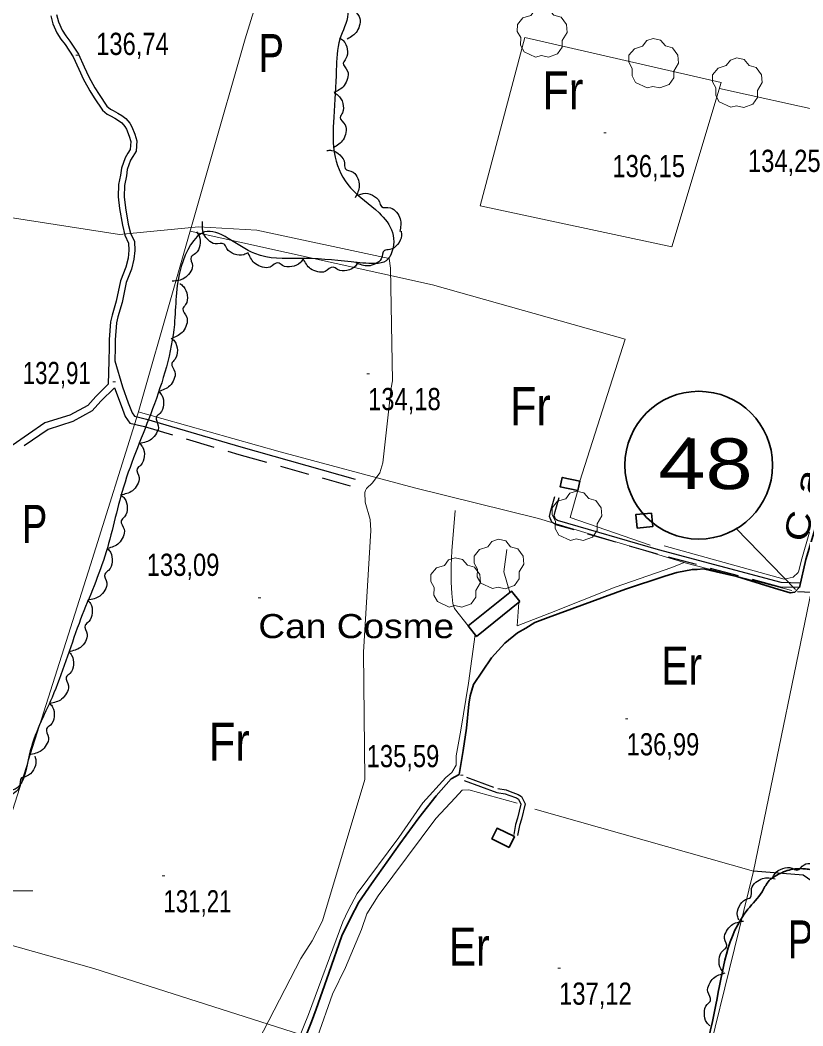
# Model space of a CAD drawing. Extents: x 483843 to 488449, y 4381269 to 4384483.
# Drawn here: x 486520 to 486828.4, y 4383446.8 to 4383843 of the extents above; entities that cross this region are included whole.
import ezdxf
from ezdxf.enums import TextEntityAlignment as Align

# ---------------------------------------------------------------- set-up
doc = ezdxf.new("R2010")
doc.units = 0
doc.header["$LTSCALE"] = 3.8
doc.linetypes.add('LONG_DASHED', pattern=[7.5, 6, -1.5])
doc.linetypes.add('MEDIUM_DASHED', pattern=[4.5, 3, -1.5])
for name, color, linetype, lineweight in [('1', 7, 'Continuous', 13), ('13', 7, 'Continuous', 35), ('25', 7, 'LONG_DASHED', 25), ('27', 7, 'Continuous', 25), ('29', 7, 'Continuous', 13), ('38', 7, 'Continuous', 25), ('47', 7, 'Continuous', 35), ('51', 7, 'Continuous', 13), ('6', 7, 'Continuous', 35), ('7', 7, 'Continuous', 13), ('9', 7, 'Continuous', 13)]:
    doc.layers.add(name, color=color, linetype=linetype, lineweight=lineweight)
doc.layers.add('31', color=7, linetype='Continuous')
doc.layers.add('5', color=7, linetype='Continuous')

msp = doc.modelspace()

# ---------------------------------------------------------------- linework, layer by layer
at = {"layer": '1'}
msp.add_line((486475, 4383500), (486525, 4383500), dxfattribs=at)
at = {"layer": '13'}
msp.add_spline([(486780.88, 4383404.79), (486794.13, 4383455.03), (486806.75, 4383492.74), (486812.33, 4383499.64), (486814.71, 4383503.51), (486819.41, 4383506.81), (486825.21, 4383508.61), (486829.49, 4383508.62), (486831.66, 4383508.22), (486834.79, 4383506.67), (486839.23, 4383502.48), (486841.25, 4383491.57), (486838.33, 4383465.65), (486835.59, 4383431.7), (486834, 4383420.31), (486833.25, 4383414.77), (486832.97, 4383406.37), (486832.3, 4383401.5), (486829.47, 4383397.12), (486823.83, 4383396.67), (486809.94, 4383396.27), (486802.97, 4383396.6), (486796, 4383397.37), (486791.44, 4383398.19), (486788.79, 4383396.8), (486785.88, 4383392.64), (486784.6, 4383386.95), (486784.53, 4383376.98), (486784.84, 4383372.17), (486782.2, 4383361.03), (486774.71, 4383351.45), (486769.08, 4383335.85), (486761.59, 4383315.77), (486757.7, 4383301.05), (486738.21, 4383291.87), (486723.87, 4383286.22), (486684.72, 4383277.1), (486662.99, 4383268.56), (486648.14, 4383263.67), (486639.3, 4383259.75), (486632.91, 4383279.8), (486638.33, 4383280.62), (486654.82, 4383284.96), (486667.34, 4383289.06), (486684.49, 4383297.14), (486691.09, 4383302.53), (486696.41, 4383307.18), (486694.82, 4383316.43), (486684.24, 4383321.46), (486669.01, 4383321.68), (486655.38, 4383318.57), (486643.48, 4383310.34), (486629.22, 4383315.27), (486629.5, 4383324.04), (486622.3, 4383324.82), (486616.85, 4383326.7), (486612.21, 4383337.87), (486614.37, 4383347.45), (486644.42, 4383349.27), (486649.2, 4383384.92), (486651.66, 4383388.63), (486652.89, 4383395.9), (486652.14, 4383401.38), (486671.78, 4383415.81), (486678.55, 4383411.44), (486675.33, 4383401.28), (486669.84, 4383395.35), (486659.1, 4383373.67), (486670.12, 4383362.71), (486675.25, 4383359.48), (486683.36, 4383359.82), (486702.12, 4383364.88), (486729.49, 4383379.19), (486744.12, 4383389.71), (486750.48, 4383393.52), (486749.77, 4383396.53), (486731.96, 4383399.94), (486712.51, 4383419.8), (486725.33, 4383419.24), (486752.3, 4383411.05), (486765.39, 4383408.24), (486770.85, 4383407.04), (486780.7, 4383403.07)], degree=3, dxfattribs=at)
at = {"layer": '25'}
msp.add_lwpolyline([(486832.6, 4383402.29), (486838.74, 4383441.93), (486842.07, 4383475.8), (486843.74, 4383492.36), (486842.37, 4383496.58), (486828.55, 4383506.16), (486808.99, 4383507.79)], dxfattribs=at)
at = {"layer": '27'}
for points in [[(486610.86, 4384044.96), (486626.92, 4384050.28), (486637.16, 4384047.74), (486652.05, 4384044.37), (486668.53, 4384042.49), (486656.8, 4383988.7), (486633.28, 4383928.86), (486626.29, 4383912.38), (486620.95, 4383890.47), (486618.98, 4383873.39), (486617.47, 4383861.93), (486622.54, 4383859.83), (486631.45, 4383858.8), (486644.63, 4383856.29), (486649.12, 4383845.49), (486645.98, 4383835.48), (486644.53, 4383823.42), (486643.59, 4383804.83), (486644.04, 4383789.06), (486650.17, 4383776.97), (486661.43, 4383767.05), (486666.65, 4383759.32), (486665.61, 4383749.81), (486664.24, 4383748.18), (486659.87, 4383747.12), (486650.35, 4383747.78), (486629.58, 4383749.13), (486612.5, 4383751.02), (486592.66, 4383759.56), (486583.46, 4383745.88), (486580.74, 4383723.11), (486572.16, 4383689.84), (486560.68, 4383659.02), (486553.32, 4383631.81), (486543.18, 4383605.32), (486532.56, 4383576.21), (486523.53, 4383553.45), (486518.77, 4383540.54), (486501.4, 4383543.49), (486476.15, 4383556.3), (486468.29, 4383557.62), (486465.07, 4383557.96), (486462.29, 4383558.08), (486460.26, 4383557.81), (486439.29, 4383544.45), (486415.17, 4383526.49), (486391.53, 4383510.54), (486385.69, 4383506.57), (486377.62, 4383503.39), (486371.16, 4383503.41), (486344.21, 4383501.99), (486329.53, 4383482.99), (486328.89, 4383480.37), (486326.87, 4383475.75), (486312.85, 4383471.45), (486300.33, 4383482.51), (486290.76, 4383490.08), (486283.31, 4383493.56), (486272.61, 4383495.89), (486284, 4383520.94), (486252.05, 4383537.68), (486229.62, 4383543.55), (486216.83, 4383551.46), (486203.95, 4383558.48), (486174.8, 4383524.83), (486205.26, 4383519.21), (486220.9, 4383511.34), (486230.24, 4383508.13), (486241.13, 4383503.92), (486264.65, 4383495.7), (486250.48, 4383465.06), (486236.28, 4383432.55), (486231.27, 4383423.25), (486225.77, 4383410.64), (486214.94, 4383382.73), (486214.23, 4383380.42), (486219.38, 4383373.59), (486258.75, 4383355.69), (486297.13, 4383332.33), (486352.51, 4383306.4), (486336.13, 4383294.48), (486320.46, 4383268.89), (486317.3, 4383262.94), (486310.85, 4383257.93), (486295.11, 4383254.25), (486285.76, 4383251.31), (486282.23, 4383245.35), (486279.78, 4383236.83), (486280.35, 4383218.97), (486309.23, 4383192.29), (486315, 4383181.33)], [(486649.41, 4383857.19), (486650.91, 4383856.25), (486652.77, 4383852.94), (486652.57, 4383849.26), (486651.66, 4383847.42), (486653.56, 4383844.41), (486653.78, 4383841.44), (486652.73, 4383838.6), (486648.87, 4383835.5)], [(486645.84, 4383836.01), (486647.27, 4383834.96), (486648.86, 4383831.52), (486648.37, 4383827.86), (486647.31, 4383826.1), (486648.97, 4383822.95), (486648.96, 4383819.97), (486647.69, 4383817.22), (486643.59, 4383814.43)], [(486643.69, 4383814.41), (486645.21, 4383813.49), (486647.12, 4383810.21), (486646.97, 4383806.52), (486646.08, 4383804.67), (486648.02, 4383801.69), (486648.29, 4383798.72), (486647.27, 4383795.87), (486643.45, 4383792.71)], [(486640.88, 4383791.66), (486642.65, 4383791.67), (486645.99, 4383789.87), (486647.79, 4383786.64), (486648, 4383784.6), (486651.21, 4383783.07), (486652.99, 4383780.67), (486653.62, 4383777.72), (486652.01, 4383773.03)], [(486653.42, 4383774.18), (486655.11, 4383774.72), (486658.83, 4383774), (486661.52, 4383771.47), (486662.33, 4383769.58), (486665.85, 4383769.09), (486668.27, 4383767.34), (486669.75, 4383764.7), (486669.63, 4383759.75)], [(486609.76, 4383751.36), (486608.15, 4383750.6), (486604.37, 4383750.85), (486601.39, 4383753.03), (486600.35, 4383754.8), (486596.79, 4383754.85), (486594.17, 4383756.28), (486592.37, 4383758.71), (486591.88, 4383763.65)], [(486589.51, 4383759.53), (486590.48, 4383758.04), (486590.77, 4383754.26), (486589.03, 4383751), (486587.42, 4383749.73), (486587.86, 4383746.2), (486586.81, 4383743.41), (486584.66, 4383741.28), (486579.84, 4383740.1)], [(486670.09, 4383759.86), (486670.24, 4383758.09), (486668.68, 4383754.62), (486665.59, 4383752.6), (486663.57, 4383752.24), (486662.28, 4383748.93), (486660.02, 4383746.98), (486657.12, 4383746.15), (486652.32, 4383747.41)], [(486631.47, 4383748.95), (486630.43, 4383747.51), (486627, 4383745.89), (486623.33, 4383746.36), (486621.57, 4383747.4), (486618.43, 4383745.73), (486615.45, 4383745.72), (486612.69, 4383746.97), (486609.87, 4383751.05)], [(486653.13, 4383747.6), (486652.13, 4383746.13), (486648.75, 4383744.41), (486645.08, 4383744.76), (486643.28, 4383745.74), (486640.2, 4383743.97), (486637.21, 4383743.86), (486634.42, 4383745.03), (486631.48, 4383749.02)], [(486582.91, 4383739.18), (486584.3, 4383738.08), (486585.79, 4383734.59), (486585.19, 4383730.95), (486584.08, 4383729.22), (486585.63, 4383726.03), (486585.53, 4383723.04), (486584.18, 4383720.34), (486580, 4383717.68)], [(486579.48, 4383717.77), (486580.77, 4383716.54), (486581.91, 4383712.93), (486580.96, 4383709.36), (486579.69, 4383707.75), (486580.93, 4383704.42), (486580.54, 4383701.46), (486578.93, 4383698.9), (486574.51, 4383696.65)], [(486574.67, 4383696.57), (486575.79, 4383695.19), (486576.47, 4383691.46), (486575.07, 4383688.04), (486573.61, 4383686.6), (486574.42, 4383683.14), (486573.66, 4383680.25), (486571.74, 4383677.91), (486567.07, 4383676.24)], [(486567.08, 4383676.24), (486568.2, 4383674.86), (486568.88, 4383671.13), (486567.49, 4383667.71), (486566.03, 4383666.27), (486566.85, 4383662.81), (486566.09, 4383659.92), (486564.18, 4383657.58), (486559.51, 4383655.9)], [(486559.84, 4383655.8), (486561.1, 4383654.54), (486562.16, 4383650.9), (486561.12, 4383647.36), (486559.81, 4383645.77), (486560.98, 4383642.41), (486560.52, 4383639.46), (486558.86, 4383636.94), (486554.38, 4383634.8)], [(486554.45, 4383634.76), (486555.56, 4383633.37), (486556.2, 4383629.64), (486554.78, 4383626.23), (486553.31, 4383624.8), (486554.09, 4383621.33), (486553.31, 4383618.45), (486551.38, 4383616.13), (486546.69, 4383614.49)], [(486546.53, 4383614.56), (486547.66, 4383613.19), (486548.37, 4383609.46), (486547.01, 4383606.03), (486545.56, 4383604.58), (486546.4, 4383601.12), (486545.67, 4383598.23), (486543.78, 4383595.88), (486539.12, 4383594.16)], [(486539.14, 4383594.15), (486540.27, 4383592.78), (486540.97, 4383589.05), (486539.59, 4383585.62), (486538.14, 4383584.18), (486538.97, 4383580.72), (486538.22, 4383577.83), (486536.32, 4383575.48), (486531.66, 4383573.78)], [(486531.69, 4383573.77), (486532.77, 4383572.37), (486533.36, 4383568.62), (486531.88, 4383565.23), (486530.38, 4383563.83), (486531.11, 4383560.35), (486530.28, 4383557.48), (486528.3, 4383555.19), (486523.59, 4383553.64)], [(486525.75, 4383552.98), (486526.16, 4383551.26), (486525.17, 4383547.6), (486522.43, 4383545.11), (486520.5, 4383544.44), (486519.73, 4383540.97), (486517.81, 4383538.69), (486515.07, 4383537.4), (486510.13, 4383537.91)], [(486816.5, 4383505.12), (486817.32, 4383506.7), (486820.46, 4383508.82), (486824.15, 4383508.91), (486826.06, 4383508.15), (486828.9, 4383510.28), (486831.85, 4383510.75), (486834.76, 4383509.93), (486838.17, 4383506.32)], [(486803.18, 4383488.45), (486802.63, 4383490.13), (486803.32, 4383493.86), (486805.84, 4383496.56), (486807.72, 4383497.38), (486808.19, 4383500.91), (486809.93, 4383503.34), (486812.55, 4383504.84), (486817.51, 4383504.74)], [(486797.19, 4383467.85), (486796.08, 4383469.24), (486795.44, 4383472.98), (486796.87, 4383476.38), (486798.35, 4383477.81), (486797.57, 4383481.27), (486798.35, 4383484.15), (486800.29, 4383486.47), (486804.98, 4383488.1)], [(486791.77, 4383446.8), (486790.55, 4383448.09), (486789.58, 4383451.75), (486790.7, 4383455.27), (486792.05, 4383456.82), (486790.97, 4383460.21), (486791.5, 4383463.15), (486793.23, 4383465.63), (486797.76, 4383467.66)]]:
    msp.add_spline(points, degree=3, dxfattribs=at)
at = {"layer": '29'}
for points in [[(486723.1, 4383828.45), (486718.56, 4383830.57), (486717.15, 4383833.11), (486717.25, 4383836.09), (486715.88, 4383838.5), (486715.92, 4383841.25), (486718.08, 4383843.85), (486721.27, 4383844.85), (486722.92, 4383847.04), (486725.49, 4383847.87), (486728.35, 4383847.22), (486730.3, 4383844.95), (486733.11, 4383844.13), (486735.24, 4383841.28), (486735.48, 4383838.15), (486733.6, 4383835), (486733.6, 4383832.32), (486731.78, 4383829.71), (486728.16, 4383828.37), (486725.39, 4383829)], [(486767.04, 4383816.34), (486762.5, 4383818.46), (486761.09, 4383821), (486761.19, 4383823.98), (486759.82, 4383826.39), (486759.86, 4383829.14), (486762.02, 4383831.74), (486765.21, 4383832.74), (486766.86, 4383834.93), (486769.43, 4383835.76), (486772.29, 4383835.11), (486774.24, 4383832.84), (486777.05, 4383832.02), (486779.18, 4383829.17), (486779.42, 4383826.04), (486777.54, 4383822.89), (486777.54, 4383820.21), (486775.72, 4383817.6), (486772.1, 4383816.26), (486769.33, 4383816.89)], [(486800.02, 4383808.67), (486795.48, 4383810.79), (486794.07, 4383813.33), (486794.17, 4383816.31), (486792.8, 4383818.72), (486792.84, 4383821.47), (486795, 4383824.07), (486798.19, 4383825.07), (486799.84, 4383827.26), (486802.41, 4383828.09), (486805.27, 4383827.44), (486807.22, 4383825.17), (486810.03, 4383824.35), (486812.16, 4383821.5), (486812.4, 4383818.37), (486810.52, 4383815.22), (486810.52, 4383812.54), (486808.7, 4383809.93), (486805.08, 4383808.59), (486802.31, 4383809.22)], [(486736.8, 4383638.04), (486732.26, 4383640.16), (486730.85, 4383642.7), (486730.95, 4383645.68), (486729.58, 4383648.09), (486729.62, 4383650.84), (486731.78, 4383653.44), (486734.97, 4383654.44), (486736.62, 4383656.63), (486739.19, 4383657.46), (486742.05, 4383656.81), (486744, 4383654.54), (486746.81, 4383653.72), (486748.94, 4383650.87), (486749.18, 4383647.74), (486747.3, 4383644.59), (486747.3, 4383641.91), (486745.48, 4383639.3), (486741.86, 4383637.96), (486739.09, 4383638.59)], [(486706.06, 4383619.04), (486701.52, 4383621.16), (486700.11, 4383623.7), (486700.21, 4383626.68), (486698.84, 4383629.09), (486698.88, 4383631.84), (486701.04, 4383634.44), (486704.23, 4383635.44), (486705.88, 4383637.63), (486708.45, 4383638.46), (486711.31, 4383637.81), (486713.26, 4383635.54), (486716.07, 4383634.72), (486718.2, 4383631.87), (486718.44, 4383628.74), (486716.56, 4383625.59), (486716.56, 4383622.91), (486714.74, 4383620.3), (486711.12, 4383618.96), (486708.35, 4383619.59)], [(486689, 4383611.79), (486684.46, 4383613.91), (486683.05, 4383616.45), (486683.15, 4383619.43), (486681.78, 4383621.84), (486681.82, 4383624.59), (486683.98, 4383627.19), (486687.17, 4383628.19), (486688.82, 4383630.38), (486691.39, 4383631.21), (486694.25, 4383630.56), (486696.2, 4383628.29), (486699.01, 4383627.47), (486701.14, 4383624.62), (486701.38, 4383621.49), (486699.5, 4383618.34), (486699.5, 4383615.66), (486697.68, 4383613.05), (486694.06, 4383611.71), (486691.29, 4383612.34)]]:
    msp.add_lwpolyline(points, close=True, dxfattribs=at)
at = {"layer": '38', "linetype": 'MEDIUM_DASHED'}
for points in [[(486532.09, 4383844.67), (486532.82, 4383841.57), (486534.42, 4383838), (486536.04, 4383835.44), (486537.68, 4383833.38), (486540.9, 4383828.5), (486543.12, 4383823.68), (486544.95, 4383819.57), (486546.58, 4383816.57), (486547.41, 4383815.1), (486549.13, 4383812.41), (486552.38, 4383807.55), (486554.26, 4383805.99), (486555.54, 4383805.32), (486557.22, 4383804.34), (486558.72, 4383803.46), (486559.99, 4383802.49), (486561.28, 4383801.09), (486561.84, 4383800), (486562.96, 4383797.24), (486563.59, 4383795.17), (486563.36, 4383792.08), (486562.44, 4383790.56), (486561.3, 4383788.81), (486559.88, 4383784.68), (486559.53, 4383781.97), (486558.79, 4383778.18), (486558.56, 4383773.35), (486559.11, 4383768.78), (486560.24, 4383762.16), (486561.27, 4383758.23), (486562.67, 4383755.19), (486562.76, 4383752.35), (486562.5, 4383749.22), (486561.6, 4383745.64), (486559.56, 4383740.25), (486557.86, 4383732.28), (486556.2, 4383726.75), (486555.61, 4383724.08), (486555.06, 4383717.22), (486555.01, 4383714.03), (486554.93, 4383708.78)], [(486557.17, 4383698.1), (486551.77, 4383692.87), (486548.32, 4383689.04), (486540.68, 4383684.84), (486530.98, 4383681.78), (486518.03, 4383672.9)], [(486557.17, 4383698.1), (486559.72, 4383691.19), (486561.36, 4383686.83), (486563.16, 4383684.24), (486569.01, 4383682.87), (486606.12, 4383671.91), (486651.11, 4383659.25)], [(486826.89, 4383619.48), (486819.56, 4383619.66), (486771.09, 4383632.63), (486731.06, 4383644.22), (486729.54, 4383645.17), (486728.53, 4383647.51), (486729.04, 4383649.88), (486730.63, 4383655.39)], [(486695.86, 4383544.81), (486708.16, 4383540.25), (486711.53, 4383539.75), (486713.12, 4383539.15), (486716.2, 4383538), (486717.5, 4383537.19), (486719, 4383534.29), (486717.47, 4383528.23), (486716.76, 4383525.75), (486716.01, 4383521.83)]]:
    msp.add_lwpolyline(points, dxfattribs=at)
at = {"layer": '38'}
for points in [[(486534.35, 4383845.27), (486535.04, 4383842.32), (486536.48, 4383839.1), (486537.95, 4383836.79), (486539.57, 4383834.75), (486542.95, 4383829.64), (486545.25, 4383824.64), (486547.04, 4383820.61), (486548.62, 4383817.71), (486549.42, 4383816.3), (486551.08, 4383813.69), (486554.14, 4383809.13), (486555.56, 4383807.94), (486556.66, 4383807.37), (486558.4, 4383806.35), (486560.02, 4383805.4), (486561.56, 4383804.23), (486563.21, 4383802.44), (486563.96, 4383800.97), (486565.16, 4383798.02), (486565.95, 4383795.43), (486565.64, 4383791.35), (486564.41, 4383789.32), (486563.41, 4383787.78), (486562.16, 4383784.14), (486561.83, 4383781.6), (486561.11, 4383777.9), (486560.9, 4383773.43), (486561.42, 4383769.11), (486562.52, 4383762.65), (486563.47, 4383759.02), (486564.99, 4383755.73), (486565.1, 4383752.29), (486564.81, 4383748.83), (486563.83, 4383744.94), (486561.8, 4383739.59), (486560.12, 4383731.7), (486558.46, 4383726.17), (486557.93, 4383723.73), (486557.4, 4383717.11), (486557.35, 4383713.99), (486557.27, 4383708.74)], [(486554.93, 4383708.78), (486554.68, 4383699.54), (486549.78, 4383694.79), (486546.58, 4383691.24), (486539.59, 4383687.4), (486529.75, 4383684.29), (486516.78, 4383675.4)], [(486557.27, 4383708.74), (486560.27, 4383698.56), (486562.59, 4383692.25), (486564.09, 4383688.26), (486565, 4383686.95), (486569.79, 4383685.83), (486606.97, 4383674.85), (486651.94, 4383662.2)], [(486827.19, 4383621.24), (486819.82, 4383621.41), (486771.57, 4383634.32), (486731.78, 4383645.83), (486730.93, 4383646.37), (486730.36, 4383647.69), (486730.74, 4383649.45), (486732.32, 4383654.9)], [(486694.92, 4383543.46), (486707.77, 4383538.7), (486711.13, 4383538.21), (486712.57, 4383537.67), (486715.5, 4383536.57), (486716.3, 4383536.08), (486717.32, 4383534.09), (486715.94, 4383528.65), (486715.21, 4383526.11), (486714.46, 4383522.13)]]:
    msp.add_lwpolyline(points, dxfattribs=at)
at = {"layer": '47'}
for points in [[(486740.51, 4383661.32), (486733.56, 4383662.85), (486732.75, 4383659.18), (486739.7, 4383657.65)], [(486768.77, 4383648.83), (486762.58, 4383648.19), (486763.13, 4383642.91), (486769.32, 4383643.55)], [(486716.87, 4383613.94), (486699.84, 4383600.22), (486696.54, 4383604.32), (486713.57, 4383618.04)], [(486712.7, 4383517.12), (486705.89, 4383520.41), (486707.93, 4383524.62), (486714.74, 4383521.33)]]:
    msp.add_lwpolyline(points, close=True, dxfattribs=at)
at = {"layer": '51'}
msp.add_line((486795.56, 4383816.09), (486864.33, 4383800.85), dxfattribs=at)
for points in [[(486475.09, 4383409.02), (486501.13, 4383482.33), (486547.72, 4383628.44), (486566.43, 4383688.35), (486608.69, 4383835.57), (486625.06, 4383888.83), (486646.53, 4383962.89), (486662.22, 4384021.19), (486667.98, 4384045.79), (486675.93, 4384077.57), (486678.67, 4384105.97), (486682.95, 4384117.09), (486685.73, 4384122), (486688.32, 4384125.34), (486692.13, 4384129.19), (486692.86, 4384130)], [(486740.51, 4383661.32), (486758.41, 4383717.27), (486682.41, 4383738.69), (486586.96, 4383759.87)], [(486724.24, 4383646.62), (486675.41, 4383658.73), (486622.49, 4383672.91), (486566.53, 4383688.7)], [(486768.28, 4383636.16), (486736.7, 4383647.12), (486739.7, 4383657.65)], [(486691.42, 4383649.87), (486690.06, 4383633.9), (486689.83, 4383628.2), (486689.87, 4383625.58), (486689.81, 4383621.53), (486690.05, 4383617.17), (486690.44, 4383613.19), (486691.09, 4383611.23), (486696.54, 4383604.32)], [(486724.24, 4383646.62), (486782.96, 4383628.9), (486824.01, 4383618.33)], [(486831.01, 4383641.22), (486827.7, 4383629.83), (486826.82, 4383626.09), (486826.51, 4383625.42), (486824.6, 4383623.5), (486821.07, 4383622.72), (486773.76, 4383635.93)], [(486712.91, 4383617.51), (486710.51, 4383625.66), (486711.76, 4383634.42)], [(486722.75, 4383532.14), (486808.99, 4383507.79), (486835.12, 4383634.38)], [(486716.44, 4383613.59), (486715.83, 4383604.42), (486728.73, 4383609.41), (486754.46, 4383619.55), (486776.71, 4383627.41), (486781.61, 4383629.32)], [(486699.26, 4383600.95), (486696.6, 4383581.81), (486693.63, 4383563.24), (486691.83, 4383553.21), (486691.8, 4383550.81), (486691.78, 4383549.54), (486690.09, 4383546.64), (486687.73, 4383544.64), (486678.66, 4383534.64), (486669.16, 4383520.97), (486652.71, 4383498.92), (486649.24, 4383492.29), (486647.15, 4383487.82), (486633.57, 4383451.32), (486629.44, 4383440.88), (486626.11, 4383422.54), (486624.28, 4383410.64), (486623.02, 4383406), (486622.08, 4383403.35)], [(486633.65, 4383425.29), (486636.33, 4383439.8), (486637.2, 4383442.49), (486642.99, 4383459.22), (486648.17, 4383469.72), (486654.53, 4383484.71), (486656.57, 4383490.91), (486661.03, 4383498.05), (486683.83, 4383528.49), (486691.45, 4383536.64), (486694.11, 4383539.6), (486696.82, 4383539.79), (486715.8, 4383534.49)], [(486808.99, 4383507.79), (486782.54, 4383400.27), (486859.49, 4383403.37)], [(486630.43, 4383443.38), (486548.96, 4383469.42), (486501.27, 4383482.78)]]:
    msp.add_lwpolyline(points, dxfattribs=at)
msp.add_lwpolyline([(486776.8, 4383753.69), (486796.26, 4383818.4), (486718.85, 4383836.16), (486701.24, 4383769.78)], close=True, dxfattribs=at)
at = {"layer": '6', "lineweight": 25}
for p, q in [((486802.04, 4383642.87), (486825.56, 4383618.65)), ((486826.3, 4383617.92), (486842.1, 4383617.18))]:
    msp.add_line(p, q, dxfattribs=at)
at = {"layer": '6'}
for points in [[(486833.62, 4383644.09), (486829.57, 4383630.55), (486827.02, 4383619.53)], [(486826.89, 4383619.48), (486825.23, 4383617.64), (486823.45, 4383617.32), (486817.23, 4383619.19), (486802.39, 4383623.82), (486794.27, 4383625.68), (486789.22, 4383626.87), (486786.8, 4383626.58), (486784.88, 4383626.6), (486778.78, 4383625.44), (486774.01, 4383623.98), (486758.45, 4383618.79), (486728.02, 4383607.73), (486722.8, 4383605.72), (486719.23, 4383603.45), (486715.99, 4383601.58), (486710.95, 4383597.61), (486705.68, 4383591.8), (486702.17, 4383586.52), (486698.61, 4383581.29), (486697.25, 4383576.87), (486696.73, 4383573.56), (486695.83, 4383564.12), (486694.52, 4383555.26), (486693.37, 4383548.23), (486692.99, 4383545.88), (486689.77, 4383544.13), (486683.85, 4383537.38), (486677.07, 4383528.72), (486669.63, 4383518.52), (486658.36, 4383502.75), (486653.4, 4383495.54), (486650.12, 4383489.18), (486646.74, 4383482.31), (486641.62, 4383467.51), (486636.62, 4383453.34), (486634.83, 4383448.37), (486632.39, 4383442.5)]]:
    msp.add_lwpolyline(points, dxfattribs=at)
msp.add_circle((486787.37, 4383667.67), 29.1, dxfattribs=at)
at = {"layer": '7'}
for p, q in [((486541.91, 4383829.24), (486542.91, 4383829.24)), ((486749.93, 4383798.57), (486750.93, 4383798.57)), ((486656.57, 4383703.71), (486657.57, 4383703.71)), ((486556.5, 4383700.49), (486557.5, 4383700.49)), ((486782.95, 4383678.49), (486783.95, 4383678.49)), ((486613.81, 4383615.4), (486614.81, 4383615.4)), ((486758.47, 4383567.71), (486759.47, 4383567.71)), ((486693.55, 4383545.53), (486694.55, 4383545.53)), ((486575.92, 4383505.87), (486576.92, 4383505.87)), ((486731.85, 4383469.49), (486732.85, 4383469.49))]:
    msp.add_line(p, q, dxfattribs=at)
at = {"layer": '9'}
msp.add_lwpolyline([(486465.2, 4383773.18), (486559.14, 4383758.55), (486590.25, 4383761.52), (486613.27, 4383760.27), (486665.38, 4383749.1), (486665.96, 4383745.25), (486666.68, 4383700.95), (486666.15, 4383698.16), (486662.85, 4383668.63), (486661.66, 4383664.59), (486658.85, 4383660.71), (486656.43, 4383658.53), (486656.06, 4383657.74), (486655.81, 4383656.87), (486655.99, 4383653.08), (486657.95, 4383646.28), (486658.19, 4383641.96), (486655.33, 4383594.05), (486655.81, 4383543.86), (486639.1, 4383488.11), (486635.01, 4383480.33), (486630.51, 4383473.37), (486609.59, 4383432.58)], dxfattribs=at)

# ---------------------------------------------------------------- texts
at = {"layer": '13', "width": 1.25}
msp.add_text('48', height=20, dxfattribs=at).set_placement((486771.43, 4383658.25))
at = {"layer": '31'}
for s, width, p in [('P', 0.75, (486618.91, 4383822.51)), ('Fr', 0.85, (486733.82, 4383807.81)), ('Fr', 0.85, (486721.06, 4383683.41)), ('P', 0.75, (486525.66, 4383637.02)), ('Er', 0.8, (486780.66, 4383581.21)), ('Fr', 0.85, (486602.39, 4383551.24)), ('Er', 0.8, (486696.95, 4383470.5)), ('P', 0.75, (486827.47, 4383473.34))]:
    msp.add_text(s, height=15, dxfattribs=dict(at, width=width)).set_placement(p, align=Align.CENTER)
at = {"layer": '5'}
for s, width, p in [('a', 1.4, (486834.86, 4383660.13)), ('C', 1.3, (486831.27, 4383642.75))]:
    msp.add_text(s, height=9.49, rotation=78.303, dxfattribs=dict(at, width=width)).set_placement(p, align=Align.CENTER)
at = {"layer": '5', "width": 1.15}
msp.add_text('Can Cosme', height=9.5, dxfattribs=at).set_placement((486690.98, 4383599.53), align=Align.RIGHT)
at = {"layer": '7'}
for s, width, p in [('136,74', 0.8, (486549.92, 4383829.27)), ('134,25', 0.8, (486806.76, 4383783.18)), ('136,15', 0.8, (486753.35, 4383781.13)), ('132,91', 0.75, (486520.98, 4383699.61)), ('134,18', 0.8, (486657.07, 4383689.34)), ('133,09', 0.8, (486569.86, 4383624.06)), ('136,99', 0.8, (486758.97, 4383553.34)), ('135,59', 0.8, (486656.52, 4383548.69)), ('131,21', 0.75, (486576.42, 4383491.5)), ('137,12', 0.8, (486732.35, 4383455.12))]:
    msp.add_text(s, height=8.75, dxfattribs=dict(at, width=width)).set_placement(p)

doc.saveas('drawing.dxf')
